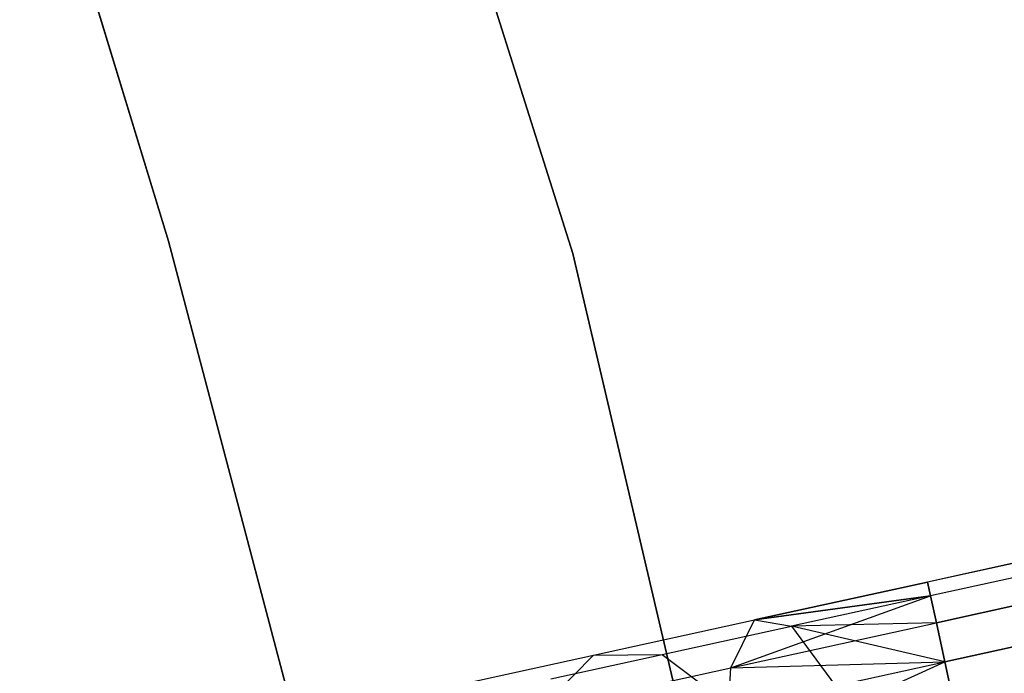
# Model space of a CAD drawing. Extents: x -189 to 189, y -189 to 189.
# Tile 466 of 591: x 39.25 to 42.28, y 9.95 to 11.96. Entities that reach past the tile are written whole.
import ezdxf

# ---------------------------------------------------------------- set-up
doc = ezdxf.new("R2010")
doc.units = 0
doc.header["$LTSCALE"] = 25.4
doc.layers.get('0').update_dxf_attribs({"linetype": 'CONTINUOUS'})

# ---------------------------------------------------------------- blocks, each defined once
blk = doc.blocks.new('CAMELEON-KENAI-C-12244_STL')
at = {"color": 0}
for p, q in [((164.3812, 37.0244, -9.3955), (42.0391, 10.2311, -9.3955)), ((164.3812, 37.0244, -9.3955), (42.0391, 10.2311, -9.6045)), ((164.3812, 37.0244, -9.3955), (42.0391, 10.2311, -9.3955)), ((164.3812, 37.0244, -9.3955), (42.0391, 10.2311, -9.6045)), ((164.3812, 37.0244, -9.3955), (42.0484, 10.1886, -9.809)), ((164.3812, 37.0244, -9.3955), (42.0484, 10.1886, -9.809)), ((164.3905, 36.982, -9.809), (42.0484, 10.1886, -9.809)), ((164.3905, 36.982, -9.809), (42.0484, 10.1886, -9.809)), ((164.3905, 36.982, -9.809), (42.0666, 10.1056, -10)), ((164.3905, 36.982, -9.809), (42.0666, 10.1056, -10)), ((164.3905, 36.982, -9.809), (42.0928, 9.9855, -10.1691)), ((164.3905, 36.982, -9.809), (42.0928, 9.9855, -10.1691)), ((164.4086, 36.8989, -9), (42.0391, 10.2311, -9.3955)), ((164.4086, 36.8989, -9), (42.0391, 10.2311, -9.3955)), ((164.4086, 36.8989, -9), (42.0484, 10.1886, -9.191)), ((164.4086, 36.8989, -9), (42.0484, 10.1886, -9.191)), ((42.0666, 10.1056, -9), (164.4086, 36.8989, -9)), ((42.0666, 10.1056, -9), (164.4086, 36.8989, -9)), ((42.0928, 9.9855, -8.8309), (164.4086, 36.8989, -9)), ((42.0928, 9.9855, -8.8309), (164.4086, 36.8989, -9)), ((164.4349, 36.7789, -10.1691), (42.0928, 9.9855, -10.1691)), ((164.4349, 36.7789, -10.1691), (42.0928, 9.9855, -10.1691)), ((42.0928, 9.9855, -8.8309), (164.4682, 36.6271, -8.691)), ((42.0928, 9.9855, -8.8309), (164.4682, 36.6271, -8.691)), ((39.9668, 14.3427, -1), (40.948, 11.2424, -1)), ((40.948, 11.2424, -8.5), (39.9668, 14.3427, -8.5)), ((40.948, 11.2424, -8.5), (39.9668, 14.3427, -8.5)), ((39.9668, 14.3427, -1), (40.948, 11.2424, -1)), ((39.2454, 12.7808, -2), (39.703, 11.2807, -2)), ((39.703, 11.2807, -4), (39.2454, 12.7808, -4)), ((39.703, 11.2807, -4), (39.2454, 12.7808, -4)), ((39.2454, 12.7808, -2), (39.703, 11.2807, -2)), ((39.703, 11.2807, -2), (39.703, 11.2807, -4)), ((39.703, 11.2807, -2), (40.1032, 9.7643, -2)), ((40.1032, 9.7643, -4), (39.703, 11.2807, -4)), ((39.703, 11.2807, -2), (39.703, 11.2807, -4)), ((40.1032, 9.7643, -4), (39.703, 11.2807, -4)), ((39.703, 11.2807, -2), (40.1032, 9.7643, -2)), ((40.948, 11.2424, -1), (41.689, 8.076, -1)), ((41.689, 8.076, -8.5), (40.948, 11.2424, -8.5)), ((40.948, 11.2424, -8.5), (40.948, 11.2424, -1)), ((40.948, 11.2424, -8.5), (40.948, 11.2424, -1)), ((41.689, 8.076, -8.5), (40.948, 11.2424, -8.5)), ((40.948, 11.2424, -1), (41.689, 8.076, -1)), ((41.507, 10.1146, -9.5328), (42.0391, 10.2311, -9.6045)), ((42.0391, 10.2311, -9.3955), (41.507, 10.1146, -9.5328)), ((42.0391, 10.2311, -9.3955), (41.507, 10.1146, -9.5328)), ((41.507, 10.1146, -9.5328), (42.0391, 10.2311, -9.6045)), ((42.0391, 10.2311, -9.6045), (42.0484, 10.1886, -9.809)), ((42.0484, 10.1886, -9.191), (42.0391, 10.2311, -9.3955)), ((42.0484, 10.1886, -9.191), (42.0391, 10.2311, -9.3955)), ((42.0391, 10.2311, -9.6045), (42.0484, 10.1886, -9.809)), ((41.4345, 9.9672, -9.9148), (42.0484, 10.1886, -9.809)), ((41.4345, 9.9672, -9.9148), (42.0484, 10.1886, -9.809)), ((41.507, 10.1146, -9.5328), (42.0484, 10.1886, -9.809)), ((41.507, 10.1146, -9.5328), (42.0484, 10.1886, -9.809)), ((42.0484, 10.1886, -9.191), (41.507, 10.1146, -9.5328)), ((42.0484, 10.1886, -9.191), (41.507, 10.1146, -9.5328)), ((42.0484, 10.1886, -9.191), (41.6208, 10.095, -9.1334)), ((42.0484, 10.1886, -9.191), (41.6208, 10.095, -9.1334)), ((42.0484, 10.1886, -9.809), (42.0666, 10.1056, -10)), ((42.0666, 10.1056, -9), (42.0484, 10.1886, -9.191)), ((42.0666, 10.1056, -9), (42.0484, 10.1886, -9.191)), ((42.0484, 10.1886, -9.809), (42.0666, 10.1056, -10)), ((41.0112, 10.006, -9.3226), (41.507, 10.1146, -9.5328)), ((41.0112, 10.006, -9.3226), (41.507, 10.1146, -9.5328)), ((41.2225, 10.0078, -8.9644), (41.6208, 10.095, -9.1334)), ((41.2225, 10.0078, -8.9644), (41.6208, 10.095, -9.1334)), ((41.4345, 9.9672, -9.9148), (41.507, 10.1146, -9.5328)), ((41.4345, 9.9672, -9.9148), (41.507, 10.1146, -9.5328)), ((41.4345, 9.9672, -9.9148), (42.0666, 10.1056, -10)), ((41.4345, 9.9672, -9.9148), (42.0666, 10.1056, -10)), ((41.507, 10.1146, -9.5328), (41.6208, 10.095, -9.1334)), ((41.507, 10.1146, -9.5328), (41.6208, 10.095, -9.1334)), ((42.0666, 10.1056, -9), (41.6208, 10.095, -9.1334)), ((42.0666, 10.1056, -9), (41.6208, 10.095, -9.1334)), ((41.6208, 10.095, -9.1334), (41.7564, 9.9119, -8.7855)), ((42.0928, 9.9855, -8.8309), (41.6208, 10.095, -9.1334)), ((42.0928, 9.9855, -8.8309), (41.6208, 10.095, -9.1334)), ((41.6208, 10.095, -9.1334), (41.7564, 9.9119, -8.7855)), ((42.0666, 10.1056, -10), (42.0928, 9.9855, -10.1691)), ((42.0928, 9.9855, -8.8309), (42.0666, 10.1056, -9)), ((42.0928, 9.9855, -8.8309), (42.0666, 10.1056, -9)), ((42.0666, 10.1056, -10), (42.0928, 9.9855, -10.1691)), ((40.5854, 9.9127, -8.9881), (41.0112, 10.006, -9.3226)), ((40.5854, 9.9127, -8.9881), (41.0112, 10.006, -9.3226)), ((40.8455, 9.8382, -9.6651), (41.0112, 10.006, -9.3226)), ((40.8455, 9.8382, -9.6651), (41.0112, 10.006, -9.3226)), ((40.8803, 9.9328, -8.6957), (41.2225, 10.0078, -8.9644)), ((40.8803, 9.9328, -8.6957), (41.2225, 10.0078, -8.9644)), ((41.0112, 10.006, -9.3226), (41.2225, 10.0078, -8.9644)), ((41.0112, 10.006, -9.3226), (41.2225, 10.0078, -8.9644)), ((41.2225, 10.0078, -8.9644), (41.4428, 9.8432, -8.6526)), ((41.2225, 10.0078, -8.9644), (41.4428, 9.8432, -8.6526)), ((41.4159, 9.6782, -10.2133), (42.0928, 9.9855, -10.1691)), ((41.4159, 9.6782, -10.2133), (42.0928, 9.9855, -10.1691)), ((41.4345, 9.9672, -9.9148), (42.0928, 9.9855, -10.1691)), ((41.4345, 9.9672, -9.9148), (42.0928, 9.9855, -10.1691)), ((41.7564, 9.9119, -8.7855), (42.0928, 9.9855, -8.8309)), ((41.7564, 9.9119, -8.7855), (42.0928, 9.9855, -8.8309)), ((42.0928, 9.9855, -10.1691), (42.1261, 9.8338, -10.309)), ((42.1261, 9.8338, -8.691), (42.0928, 9.9855, -8.8309)), ((42.1261, 9.8338, -8.691), (42.0928, 9.9855, -8.8309)), ((42.0928, 9.9855, -10.1691), (42.1261, 9.8338, -10.309)), ((40.8455, 9.8382, -9.6651), (41.4345, 9.9672, -9.9148)), ((40.8455, 9.8382, -9.6651), (41.4345, 9.9672, -9.9148)), ((41.4159, 9.6782, -10.2133), (41.4345, 9.9672, -9.9148)), ((41.4159, 9.6782, -10.2133), (41.4345, 9.9672, -9.9148))]:
    blk.add_line(p, q, dxfattribs=at)

msp = doc.modelspace()

# ---------------------------------------------------------------- block references
at = {"color": 0}
msp.add_blockref('CAMELEON-KENAI-C-12244_STL', (0, 0), dxfattribs=at)

doc.saveas('drawing.dxf')
